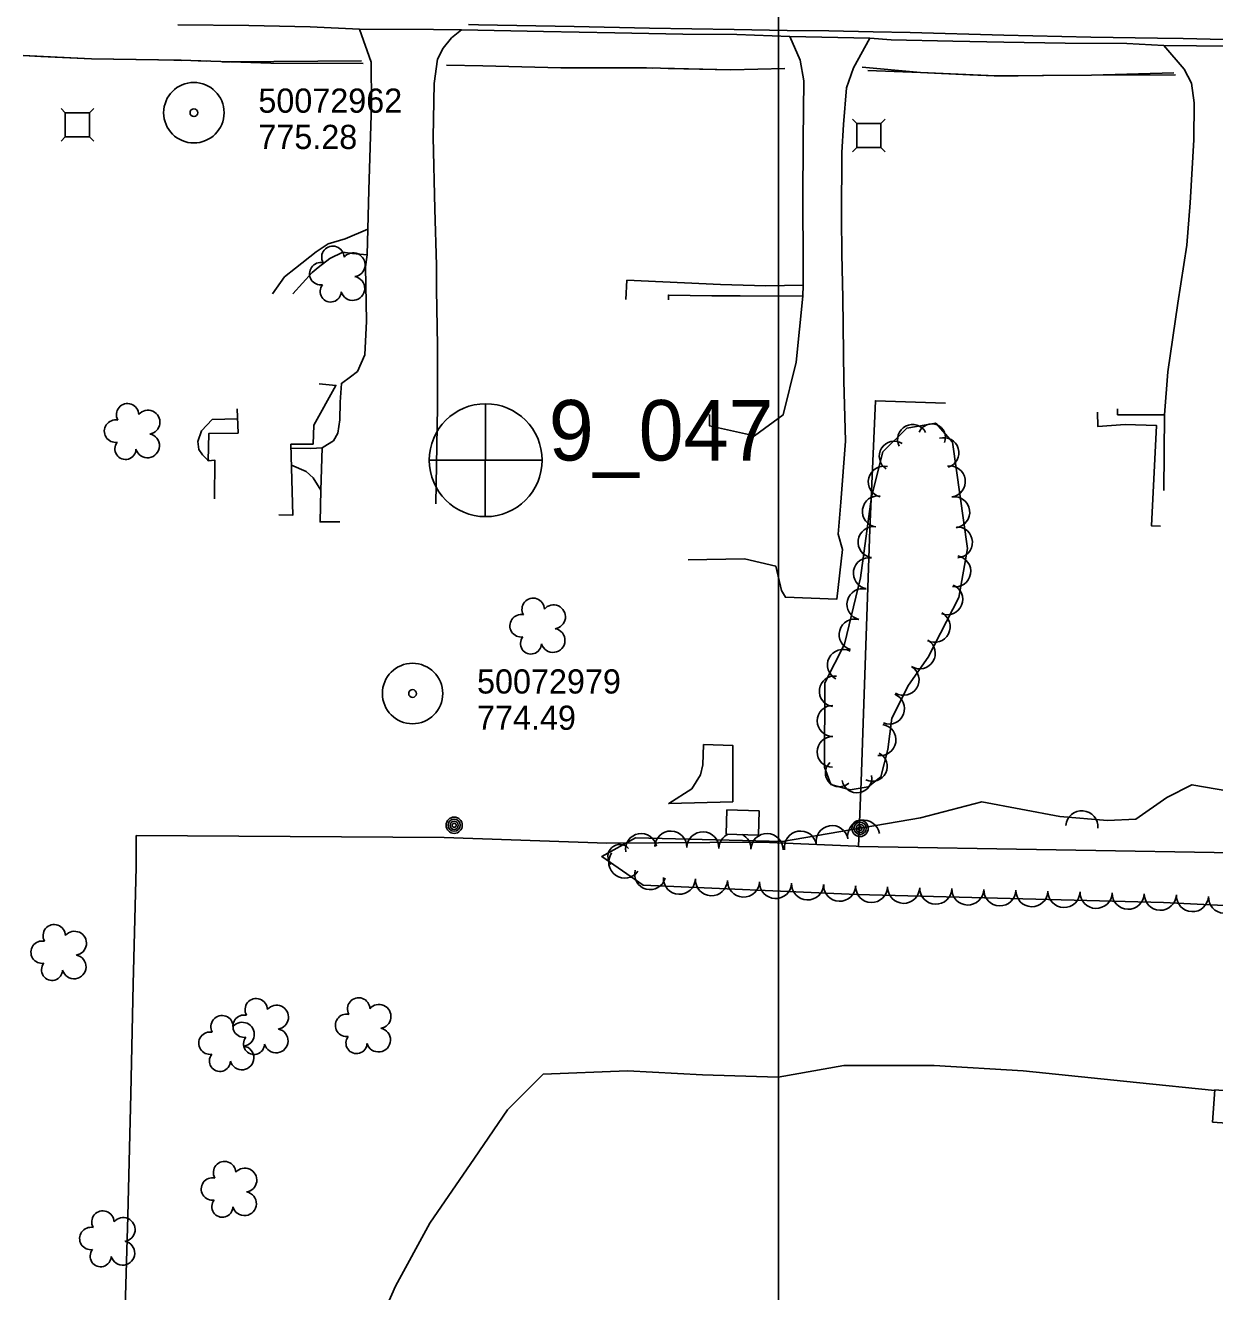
# Model space of a CAD drawing. Extents: x 591954 to 597000, y 198576 to 213500.
# Drawn here: x 592813.1 to 593108.2, y 204539 to 204853.1 of the extents above; entities that cross this region are included whole.
import ezdxf

# ---------------------------------------------------------------- set-up
doc = ezdxf.new("R2010")
doc.units = 0
for name, color, linetype in [('Level 10', 7, 'Continuous'), ('Level 11', 7, 'Continuous'), ('Level 14', 7, 'Continuous'), ('Level 15', 7, 'Continuous'), ('Level 17', 7, 'Continuous'), ('Level 18', 7, 'Continuous'), ('Level 19', 7, 'Continuous'), ('Level 21', 7, 'Continuous'), ('Level 4', 7, 'Continuous'), ('Level 6', 7, 'Continuous')]:
    doc.layers.add(name, color=color, linetype=linetype)

msp = doc.modelspace()

# ---------------------------------------------------------------- linework, layer by layer
at = {"layer": 'Level 10'}
for p, q in [((593000, 204500), (593000, 206000)), ((593000, 203500), (593000, 205000))]:
    msp.add_line(p, q, dxfattribs=at)
at = {"layer": 'Level 11'}
for points in [[(592850.9, 204853.27), (592868.54, 204853.04), (592883.78, 204852.77), (592896.01, 204852.14)], [(592896.01, 204852.14), (592914.33, 204852.12), (592921.33, 204851.98)], [(592921.33, 204851.98), (592941.69, 204851.59), (592959.37, 204851.22), (592976.27, 204850.91), (592989.62, 204850.87), (593002.78, 204850.33), (593022.6, 204849.93), (593027.96, 204849.54), (593043.22, 204849.17), (593055.91, 204848.91), (593071.09, 204848.72), (593086.42, 204848.57), (593095.61, 204848.09), (593119.88, 204847.85), (593129.6, 204847.63), (593143.2, 204847.3), (593156.08, 204846.95), (593173.8, 204846.58), (593188.98, 204846.45), (593202.13, 204846.4), (593206.31, 204846.5)], [(593002.1, 204851.87), (592988.95, 204852.07), (592967.96, 204852.44), (592949.24, 204852.79), (592925.52, 204853.26), (592923.03, 204853.33)], [(593023.46, 204851.5), (593012.45, 204851.72), (593002.1, 204851.87)], [(593094.04, 204849.94), (593077.52, 204850.21), (593055.9, 204850.65), (593032.64, 204851.32), (593023.46, 204851.5)], [(593120.56, 204849.38), (593100.42, 204849.84), (593094.04, 204849.94)]]:
    msp.add_lwpolyline(points, dxfattribs=at)
at = {"layer": 'Level 14'}
for centre, radius in [((592919.49, 204654.72), 2.02), ((592919.48, 204654.73), 1.52), ((592919.49, 204654.69), 1.01), ((593020.21, 204653.94), 2.02), ((592919.49, 204654.7), 0.502), ((593020.21, 204653.95), 1.52), ((593020.22, 204653.91), 1.01), ((593020.22, 204653.92), 0.502)]:
    msp.add_circle(centre, radius, dxfattribs=at)
at = {"layer": 'Level 15'}
for points in [[(593041.45, 204759.42), (593024.01, 204759.98), (593022.64, 204728.16), (593020.51, 204665.59), (593019.8, 204649.48)], [(592833.36, 204221.01), (592833.44, 204247.55), (592834.04, 204278.1), (592834.45, 204299.22), (592834.74, 204325.15), (592835.27, 204349.39), (592835.79, 204379.37), (592835.96, 204402.84), (592836.17, 204430.62), (592836.58, 204456.99), (592837.33, 204482.29), (592836.93, 204504.57), (592837.6, 204526.56), (592838.46, 204557.74), (592839.25, 204588.08), (592839.84, 204615.33), (592840.55, 204644.29), (592840.58, 204652.15), (592916.98, 204651.67), (592957.36, 204650.29), (592995.79, 204650.5), (593019.24, 204649.49), (593019.8, 204649.48)], [(593019.8, 204649.53), (593019.8, 204649.48)], [(593019.8, 204649.48), (593117.94, 204647.77)]]:
    msp.add_lwpolyline(points, dxfattribs=at)
at = {"layer": 'Level 17'}
for points in [[(592896.01, 204852.14), (592898.88, 204843.99), (592899, 204833.59), (592898.32, 204812.27), (592898.03, 204802.57)], [(592915.07, 204793.65), (592914.71, 204807.5), (592914.31, 204825.36), (592914.54, 204838.69), (592915.33, 204844.73), (592916.73, 204847.44), (592918.84, 204850), (592921.33, 204851.98)], [(593006.13, 204794.92), (593006.01, 204809.45), (593006.13, 204824.68), (593006.3, 204839.38), (593005.37, 204844.47), (593002.78, 204850.33)], [(593022.6, 204849.93), (593018.55, 204842.56), (593016.86, 204837.59), (593016.07, 204828.54), (593015.73, 204821.59), (593015.58, 204805.48), (593015.73, 204796.33)], [(593101.28, 204798.63), (593102.17, 204809.13), (593103.08, 204824.73), (593103.13, 204833.86), (593102.47, 204838.77), (593100.61, 204842.24), (593095.61, 204848.09)], [(592880.14, 204792.9), (592885.25, 204796.95), (592888.18, 204798.92), (592892.44, 204800.15), (592898.03, 204802.57)], [(592898.03, 204802.57), (592897.86, 204796.18)], [(593095.73, 204756.5), (593096.61, 204767.18), (593099.1, 204784.21), (593101.28, 204798.63)], [(592885.75, 204793.05), (592888.62, 204795.32), (592891.83, 204796.89), (592894.29, 204796.56), (592897.86, 204796.18)], [(592897.86, 204796.18), (592897.5, 204793.19)], [(592977.55, 204720.52), (592991.54, 204720.79), (592999.33, 204718.94), (593000.69, 204712.94), (593001.67, 204711.26), (593014.41, 204710.75), (593015.87, 204723.1), (593014.74, 204726.9), (593015.46, 204734.82), (593016.59, 204750.01), (593016.16, 204764.93), (593015.96, 204785.51), (593015.73, 204796.33)], [(593006.13, 204794.92), (593006.08, 204789.09), (593006.07, 204788.64)], [(592874.42, 204786.55), (592877.41, 204790.76), (592880.14, 204792.9)], [(592879.46, 204786.5), (592884.28, 204791.85), (592885.75, 204793.05)], [(592897.5, 204793.19), (592897.75, 204779.71), (592897.35, 204771.42), (592895.47, 204767.24), (592893.73, 204765.96), (592891.52, 204764.29), (592891.18, 204759.61), (592891.12, 204755.24), (592890.61, 204751.97), (592889.57, 204750.06), (592888.06, 204749.14), (592886.71, 204748.33)], [(592914.9, 204734.43), (592915.34, 204758.52), (592915.38, 204773.66), (592915.11, 204787.57), (592915.07, 204793.65)], [(592962.31, 204789.89), (592962.08, 204785.08)], [(592962.31, 204789.89), (592985.6, 204788.82), (592996.85, 204788.52), (593006.07, 204788.64)], [(593006.07, 204788.64), (593005.98, 204785.9)], [(593005.98, 204785.9), (592990.45, 204786.01), (592983.42, 204786.01), (592972.66, 204786.23), (592972.68, 204785.03)], [(593005.98, 204785.9), (593004.39, 204769.56), (593001.12, 204756.48), (592994.03, 204751.26), (592982.83, 204753.81), (592982.85, 204756.57)], [(592886.02, 204764.19), (592890.14, 204763.8), (592884.64, 204753.91), (592884.49, 204749.24), (592878.96, 204749.2), (592879.46, 204731.66), (592875.94, 204731.69)], [(592859.98, 204735.64), (592860.06, 204745.3), (592858.42, 204745.13), (592858.62, 204751.88), (592865.84, 204751.99), (592865.66, 204758)], [(593094.77, 204728.88), (593092.53, 204729), (593093.76, 204753.87), (593086.01, 204754.12), (593079.19, 204753.62), (593079.15, 204757.18)], [(593084.08, 204757.97), (593084.11, 204756.54), (593095.73, 204756.5)], [(593095.56, 204737.78), (593095.73, 204756.5)], [(592865.73, 204755.49), (592859.41, 204755.33), (592856.79, 204752.5), (592855.85, 204749.92), (592856.08, 204747.89), (592856.99, 204746.57), (592858.23, 204745.31), (592858.66, 204745.15)], [(592878.99, 204748.26), (592883.92, 204748.19), (592886.71, 204748.33)], [(592886.71, 204748.33), (592886.38, 204737.82)], [(592886.38, 204737.82), (592884.53, 204740.87), (592882.76, 204742.49), (592879.11, 204744.05)], [(592886.38, 204737.82), (592886.22, 204729.95), (592891.08, 204729.98)], [(592981.4, 204674.76), (592988.66, 204674.46), (592988.6, 204660.55), (592972.72, 204660.1), (592978.49, 204663.77), (592980.58, 204667.2), (592981.22, 204669.73), (592981.4, 204674.76)], [(592987.16, 204658.5), (592995.15, 204658.26), (592994.97, 204652.28), (592986.97, 204652.53), (592987.16, 204658.5)], [(593108.22, 204588.92), (593088.78, 204590.94), (593060.71, 204593.8), (593038.6, 204595.15), (593016.16, 204595.12), (592999.93, 204592.22), (592981.15, 204592.79), (592962.49, 204593.82), (592941.57, 204592.93), (592932.72, 204584.1), (592924.52, 204572.13), (592913.43, 204555.99), (592904.95, 204540.41), (592896.6, 204521.43)], [(593107.69, 204581.05), (593119.52, 204580.24), (593119.56, 204581.6), (593123.73, 204581.1), (593123.96, 204585.98), (593119.43, 204586.25), (593119.55, 204588.15), (593108.22, 204589.05), (593107.69, 204581.05)]]:
    msp.add_lwpolyline(points, dxfattribs=at)
at = {"layer": 'Level 18'}
for points in [[(593011.37, 204669.09), (593012.96, 204664.84), (593017.72, 204663.49), (593022.2, 204664.26), (593025.4, 204666.68), (593027.1, 204673.54), (593028.13, 204681.3), (593032.2, 204689.43), (593037.14, 204696.43), (593044.72, 204711.17), (593046.87, 204723.39), (593043.14, 204749.73), (593039.01, 204754.46), (593031.83, 204753.18), (593025.87, 204747.3), (593023.09, 204736.17), (593020.34, 204716.11), (593016.34, 204699.63), (593011.45, 204690.01), (593011.37, 204669.09)], [(593114.61, 204662.64), (593102.58, 204664.75), (593096.31, 204661.57), (593088.68, 204656.2), (593081.61, 204655.9), (593069.82, 204656.86), (593050.45, 204660.51), (593035.19, 204656.56), (593000.99, 204650.65), (592964.45, 204651.62), (592956.11, 204647), (592966.41, 204639.86), (593019.4, 204637.55), (593095.48, 204635.53), (593185.73, 204631.1)]]:
    msp.add_lwpolyline(points, dxfattribs=at)
for centre, radius, start, end in [((592889.38, 204795.58), 2.78, 1.3946, 209.1675), ((592886.38, 204791.5), 2.78, 78.0716, 279.0826), ((592894.42, 204793.72), 2.97, 278.4237, 139.6575), ((592894.31, 204787.87), 2.97, 196.0745, 79.0477), ((592888.84, 204787.1), 2.61, 140.7797, 358.7123), ((592838.44, 204756.54), 2.78, 1.3946, 209.1675), ((592843.49, 204754.68), 2.97, 278.4237, 139.6575), ((592835.44, 204752.46), 2.78, 78.0716, 279.0826), ((593033.22, 204750.43), 3.69, 27.5075, 207.4921), ((593038.02, 204750.92), 3.37, 337.2838, 157.2684), ((592843.38, 204748.83), 2.97, 196.0745, 79.0477), ((593028.71, 204746.26), 3.72, 57.7354, 237.7201), ((593041, 204747.11), 3.74, 286.5425, 106.5272), ((592837.91, 204748.06), 2.61, 140.7797, 358.7123), ((593026.11, 204739.91), 3.86, 75.9876, 255.9723), ((593042.48, 204739.97), 3.86, 278.0843, 98.0689), ((593024.66, 204732.55), 3.86, 81.8156, 261.8003), ((593043.56, 204732.33), 3.86, 278.0843, 98.0689), ((593023.59, 204724.92), 3.86, 82.2311, 262.2158), ((593044.29, 204724.87), 3.82, 272.79, 92.7746), ((593022.41, 204717.22), 3.86, 80.3805, 260.3652), ((593043.82, 204717.7), 3.86, 260.0233, 80.008), ((593020.82, 204709.53), 3.86, 76.3313, 256.316), ((593041.86, 204710.74), 3.82, 248.1617, 68.1464), ((592939.09, 204708.26), 2.78, 1.3946, 209.1675), ((592944.13, 204706.4), 2.97, 278.4237, 139.6575), ((592936.09, 204704.18), 2.78, 78.0716, 279.0826), ((593038.73, 204703.94), 3.86, 242.7989, 62.7836), ((592944.02, 204700.55), 2.97, 196.0745, 79.0477), ((593018.88, 204702.01), 3.85, 74.793, 254.7777), ((592938.55, 204699.78), 2.61, 140.7797, 358.7123), ((593035.03, 204697.35), 3.85, 238.4469, 58.4316), ((593015.98, 204694.47), 3.86, 63.1009, 243.0856), ((593031, 204690.79), 3.85, 238.5093, 58.494), ((593013.89, 204687.93), 3.78, 82.3945, 262.3792), ((593027.43, 204683.64), 3.82, 248.216, 68.2007), ((593013.44, 204680.58), 3.86, 89.7776, 269.7623), ((593025.27, 204675.86), 3.86, 260.9227, 80.9073), ((593013.38, 204672.9), 3.82, 89.7751, 269.7597), ((593023.3, 204669.3), 3.67, 243.6557, 63.6404), ((593015.08, 204667.71), 3.46, 132.9087, 312.8934), ((593019.43, 204666.46), 3.7, 189.4776, 9.4623), ((593021.11, 204652.01), 3.98, 9.8214, 189.806), ((593075.25, 204654.33), 3.98, 355.3606, 175.3452), ((592965.89, 204648.82), 3.85, 10.2792, 190.2639), ((592973.24, 204649.3), 3.98, 358.4819, 178.4665), ((592981.2, 204649.09), 3.98, 358.4747, 178.4593), ((592997.12, 204648.68), 3.98, 358.7116, 178.6963), ((593005.42, 204649.3), 3.98, 9.8131, 189.7977), ((593013.27, 204650.65), 3.98, 9.8143, 189.799), ((592960.59, 204646.98), 2.96, 42.2996, 222.2842), ((592989.15, 204648.88), 3.98, 114.1578, 178.4593), ((592989.15, 204648.88), 3.98, 358.4747, 62.3452), ((592961.82, 204645.58), 3.98, 145.2957, 325.2803), ((592968.12, 204642.56), 3.83, 165.2808, 345.2655), ((592975.39, 204641.56), 3.98, 177.5025, 357.4872), ((592983.34, 204641.21), 3.98, 177.5097, 357.4943), ((592991.29, 204640.86), 3.98, 177.5025, 357.4872), ((592999.25, 204640.51), 3.98, 177.5025, 357.4872), ((593007.2, 204640.17), 3.98, 177.5028, 357.4875), ((593015.16, 204639.82), 3.98, 177.5097, 357.4943), ((593023.08, 204639.54), 3.98, 178.4385, 358.4232), ((593031.04, 204639.32), 3.98, 178.4891, 358.4737), ((593039, 204639.11), 3.98, 178.4891, 358.4737), ((593046.95, 204638.9), 3.98, 178.4891, 358.4737), ((593054.91, 204638.69), 3.98, 178.4819, 358.4665), ((593062.87, 204638.48), 3.98, 178.4891, 358.4737), ((593070.83, 204638.27), 3.98, 178.4891, 358.4737), ((593078.79, 204638.06), 3.98, 178.4891, 358.4737), ((593086.75, 204637.84), 3.98, 178.4819, 358.4665), ((593094.73, 204637.6), 3.98, 177.9777, 357.9623), ((593102.71, 204637.26), 3.98, 177.1999, 357.1846), ((593110.66, 204636.87), 3.98, 177.1999, 357.1846), ((592820.23, 204627.3), 2.78, 1.3946, 209.1675), ((592825.28, 204625.44), 2.97, 278.4237, 139.6575), ((592817.23, 204623.22), 2.78, 78.0716, 279.0826), ((592825.16, 204619.59), 2.97, 196.0745, 79.0477), ((592819.7, 204618.83), 2.61, 140.7797, 358.7123), ((592870.36, 204608.95), 2.78, 1.3946, 209.1675), ((592895.78, 204609.15), 2.78, 1.3946, 209.1675), ((592875.41, 204607.09), 2.97, 278.4237, 139.6575), ((592900.82, 204607.29), 2.97, 278.4237, 139.6575), ((592861.88, 204604.73), 2.78, 1.3946, 209.1675), ((592867.36, 204604.87), 2.78, 78.0716, 279.0826), ((592866.92, 204602.87), 2.97, 278.4237, 139.6575), ((592892.78, 204605.07), 2.78, 78.0716, 279.0826), ((592858.88, 204600.65), 2.78, 78.0716, 279.0826), ((592875.29, 204601.23), 2.97, 196.0745, 79.0477), ((592895.24, 204600.67), 2.61, 140.7797, 358.7123), ((592900.71, 204601.44), 2.97, 196.0745, 79.0477), ((592866.81, 204597.02), 2.97, 196.0745, 79.0477), ((592869.83, 204600.47), 2.61, 140.7797, 358.7123), ((592861.34, 204596.25), 2.61, 140.7797, 358.7123), ((592862.5, 204568.56), 2.78, 1.3946, 209.1675), ((592867.54, 204566.7), 2.97, 278.4237, 139.6575), ((592859.5, 204564.49), 2.78, 78.0716, 279.0826), ((592861.96, 204560.09), 2.61, 140.7797, 358.7123), ((592867.43, 204560.85), 2.97, 196.0745, 79.0477), ((592832.31, 204556.29), 2.78, 1.3946, 209.1675), ((592837.35, 204554.43), 2.97, 278.4237, 139.6575), ((592829.31, 204552.21), 2.78, 78.0716, 279.0826), ((592831.77, 204547.81), 2.61, 140.7797, 358.7123), ((592837.24, 204548.58), 2.97, 196.0745, 79.0477)]:
    msp.add_arc(centre, radius, start, end, dxfattribs=at)
at = {"layer": 'Level 19'}
for p, q in [((593047.48, 204840.86), (593053.48, 204840.6)), ((593053.48, 204840.6), (593059.47, 204840.62)), ((593059.47, 204840.62), (593065.47, 204840.65))]:
    msp.add_line(p, q, dxfattribs=at)
for points in [[(592896.91, 204843.66), (592873.98, 204843.71), (592851.66, 204844.44), (592829.52, 204844.8), (592812.49, 204845.61)], [(592816.94, 204845.4), (592812.49, 204845.61)], [(592816.94, 204845.4), (592829.52, 204844.8), (592845.93, 204844.53)], [(592816.94, 204845.4), (592829.52, 204844.8), (592845.93, 204844.53)], [(592849.93, 204844.46), (592851.66, 204844.44), (592851.93, 204844.43)], [(592855.92, 204844.3), (592857.92, 204844.23)], [(592855.92, 204844.3), (592857.92, 204844.23)], [(592861.92, 204844.1), (592863.92, 204844.04), (592896.49, 204844.34)], [(592861.92, 204844.1), (592863.92, 204844.04), (592896.49, 204844.34)], [(593001.58, 204842.37), (592988.15, 204842.07), (592967.19, 204842.55), (592945.97, 204842.61), (592926.56, 204843.05), (592917.56, 204843.24)], [(592954.59, 204842.59), (592956.59, 204842.58)], [(592960.59, 204842.57), (592962.59, 204842.56)], [(592966.59, 204842.55), (592967.19, 204842.55), (592968.59, 204842.52)], [(592972.59, 204842.43), (592988.15, 204842.07), (593001.58, 204842.37)], [(593020.71, 204842.7), (593035.19, 204841.38), (593047.48, 204840.86)], [(593098.47, 204840.8), (593077.61, 204840.73), (593053.89, 204840.58), (593035.19, 204841.38), (593022.13, 204841.92)], [(593065.47, 204840.65), (593077.61, 204840.73), (593098.05, 204841.36)]]:
    msp.add_lwpolyline(points, dxfattribs=at)
at = {"layer": 'Level 21'}
for p, q in [((592822.98, 204831.45), (592821.93, 204832.51)), ((592828.98, 204831.45), (592830.05, 204832.51)), ((593019.4, 204828.8), (593018.34, 204829.86)), ((593025.4, 204828.8), (593026.46, 204829.86)), ((592821.93, 204824.39), (592822.98, 204825.45)), ((592830.05, 204824.39), (592828.99, 204825.45)), ((593018.34, 204821.74), (593019.4, 204822.8)), ((593026.46, 204821.73), (593025.4, 204822.8))]:
    msp.add_line(p, q, dxfattribs=at)
for points in [[(592822.98, 204825.45), (592828.99, 204825.45), (592828.98, 204831.45), (592822.98, 204831.45)], [(593019.4, 204822.8), (593025.4, 204822.8), (593025.4, 204828.8), (593019.4, 204828.8)]]:
    msp.add_lwpolyline(points, close=True, dxfattribs=at)
at = {"layer": 'Level 4'}
for p, q in [((592927.26, 204759.27), (592927.19, 204731.41)), ((592927.26, 204759.27), (592927.19, 204731.41)), ((592927.26, 204759.27), (592927.19, 204731.41)), ((592913.35, 204745.24), (592941.25, 204745.23)), ((592913.35, 204745.24), (592941.25, 204745.23)), ((592913.35, 204745.24), (592941.25, 204745.23))]:
    msp.add_line(p, q, dxfattribs=at)
msp.add_circle((592927.31, 204745.25), 14, dxfattribs=at)
msp.add_circle((592927.31, 204745.25), 14, dxfattribs=at)
msp.add_circle((592927.31, 204745.25), 14, dxfattribs=at)
at = {"layer": 'Level 6'}
for centre, radius in [((592854.89, 204831.44), 7.5), ((592854.89, 204831.44), 7.5), ((592854.89, 204831.44), 7.5), ((592854.89, 204831.44), 0.96), ((592854.89, 204831.44), 0.96), ((592854.89, 204831.44), 0.96), ((592909.16, 204687.38), 7.5), ((592909.16, 204687.38), 7.5), ((592909.16, 204687.38), 7.5), ((592909.16, 204687.38), 0.96), ((592909.16, 204687.38), 0.96), ((592909.16, 204687.38), 0.96)]:
    msp.add_circle(centre, radius, dxfattribs=at)

# ---------------------------------------------------------------- texts
at = {"layer": 'Level 4'}
msp.add_text('9_047', height=15, dxfattribs=at).set_placement((592942.96, 204745.18))
msp.add_text('9_047', height=15, dxfattribs=at).set_placement((592942.96, 204745.18))
at = {"layer": 'Level 6'}
for s, p in [('50072962', (592870.89, 204831.44)), ('50072962', (592870.89, 204831.44)), ('50072962', (592870.89, 204831.44)), ('775.28', (592870.89, 204822.44)), ('775.28', (592870.89, 204822.44)), ('775.28', (592870.89, 204822.44)), ('50072979', (592925.16, 204687.38)), ('50072979', (592925.16, 204687.38)), ('50072979', (592925.16, 204687.38)), ('774.49', (592925.16, 204678.38)), ('774.49', (592925.16, 204678.38)), ('774.49', (592925.16, 204678.38))]:
    msp.add_text(s, height=6, dxfattribs=at).set_placement(p)

doc.saveas('drawing.dxf')
